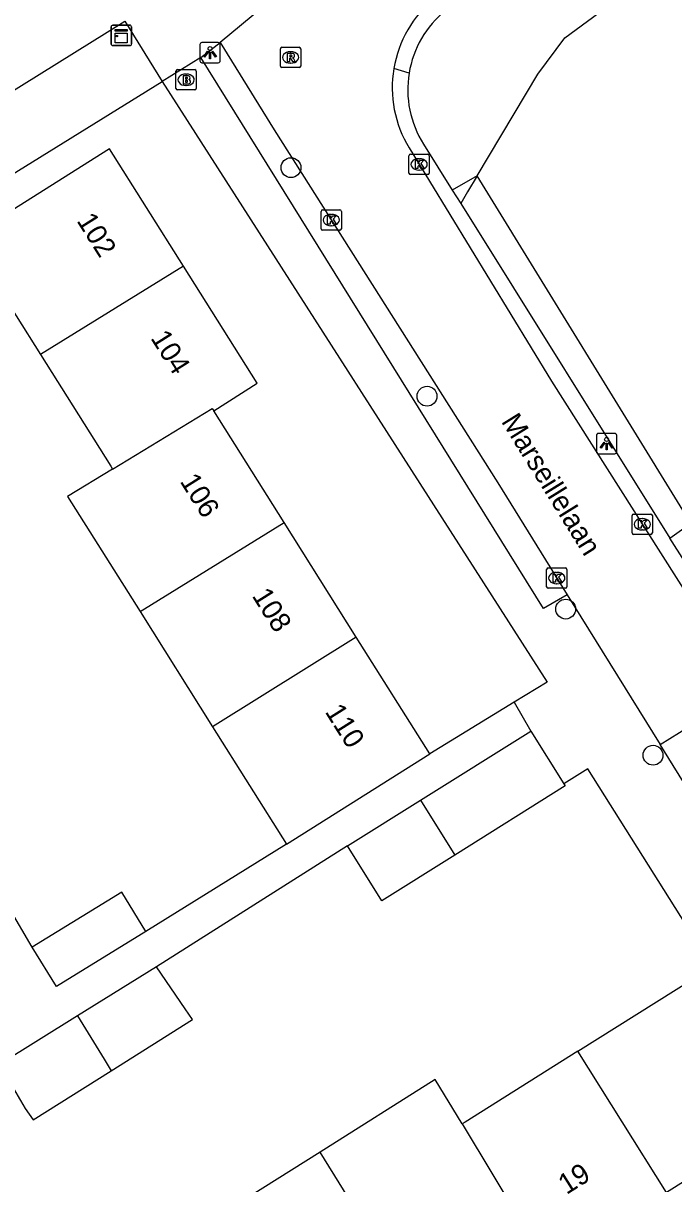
# Model space of a CAD drawing. Extents: x 158461 to 159795, y 387220 to 388672.
# Drawn here: x 158932.6 to 158964.6, y 387931.9 to 387989 of the extents above; entities that cross this region are included whole.
import ezdxf

# ---------------------------------------------------------------- set-up
doc = ezdxf.new("R2010")
doc.units = 0
for name, color, linetype in [('IMGEO_Boom', 7, 'Continuous'), ('IMGEO_Brandkraan', 7, 'Continuous'), ('IMGEO_Groenvoorziening', 7, 'Continuous'), ('IMGEO_Haag', 7, 'Continuous'), ('IMGEO_Kast', 7, 'Continuous'), ('IMGEO_Kolk', 7, 'Continuous'), ('IMGEO_Lichtpunt', 7, 'Continuous'), ('IMGEO_Openbare_ruimte_label', 7, 'Continuous'), ('IMGEO_Pand', 7, 'Continuous'), ('IMGEO_Pand_nummerreeks', 7, 'Continuous'), ('IMGEO_Rijbaan_lokaal_open', 7, 'Continuous'), ('IMGEO_Rioolput', 7, 'Continuous'), ('IMGEO_Voetpad_open', 7, 'Continuous')]:
    doc.layers.add(name, color=color, linetype=linetype)

msp = doc.modelspace()

# ---------------------------------------------------------------- linework, layer by layer
at = {"layer": 'IMGEO_Boom'}
for centre in [(158945.782, 387981.876), (158952.483, 387970.628), (158959.31, 387960.152), (158963.609, 387952.96)]:
    msp.add_circle(centre, 0.489, dxfattribs=at)
at = {"layer": 'IMGEO_Brandkraan'}
for p, q in [((158940.119, 387985.773), (158940.119, 387986.625)), ((158940.194, 387986.699), (158941.046, 387986.699)), ((158941.12, 387986.625), (158941.12, 387985.773)), ((158940.607, 387986.479), (158940.632, 387986.479)), ((158941.046, 387985.699), (158940.194, 387985.699)), ((158940.63, 387985.919), (158940.605, 387985.919))]:
    msp.add_line(p, q, dxfattribs=at)
for points in [[(158940.119, 387985.773), (158940.119, 387986.625)], [(158940.194, 387986.699), (158941.046, 387986.699)], [(158941.12, 387986.625), (158941.12, 387985.773)], [(158940.467, 387986.399), (158940.467, 387985.999), (158940.68, 387985.999)], [(158940.698, 387986.399), (158940.467, 387986.399)], [(158940.646, 387986.318), (158940.592, 387986.318), (158940.592, 387986.242)], [(158940.592, 387986.242), (158940.645, 387986.242)], [(158940.654, 387986.166), (158940.592, 387986.166), (158940.592, 387986.085)], [(158940.592, 387986.085), (158940.654, 387986.085)], [(158941.046, 387985.699), (158940.194, 387985.699)]]:
    msp.add_lwpolyline(points, dxfattribs=at)
for centre, radius, start, end in [((158940.196, 387986.623), 0.0765, 91.552, 178.448), ((158940.196, 387986.623), 0.0765, 91.552, 178.448), ((158941.044, 387986.623), 0.0765, 1.552, 88.448), ((158941.044, 387986.623), 0.0765, 1.552, 88.448), ((158940.647, 387986.28), 0.0379, 267.8285, 90.9355), ((158940.655, 387986.125), 0.0404, 269.8759, 90.5077), ((158940.686, 387986.25), 0.251, 268.6676, 293.5347), ((158940.702, 387986.254), 0.145, 59.4692, 91.5367), ((158940.727, 387986.301), 0.0922, 285.5137, 58.1501), ((158940.732, 387986.109), 0.105, 301.3115, 78.989), ((158940.196, 387985.775), 0.0765, 181.552, 268.448), ((158940.196, 387985.775), 0.0765, 181.552, 268.448), ((158941.044, 387985.775), 0.0765, 271.552, 358.448), ((158941.044, 387985.775), 0.0765, 271.552, 358.448)]:
    msp.add_arc(centre, radius, start, end, dxfattribs=at)
for centre, major_axis, ratio, start_param, end_param in [((158940.606, 387986.199), (-0.387, 0.002), 0.722429, 4.712389, 7.853982), ((158940.631, 387986.199), (-0.39, 0.002), 0.717154, 1.570796, 4.712389)]:
    msp.add_ellipse(centre, major_axis=major_axis, ratio=ratio, start_param=start_param, end_param=end_param, dxfattribs=at)
at = {"layer": 'IMGEO_Groenvoorziening'}
for points in [[(158954.948, 387981.466), (158957.93, 387986.48), (158959.268, 387988.263), (158960.939, 387989.488), (158962.688, 387990.168), (158966.256, 387991.241)], [(158954.948, 387981.466), (158953.724, 387980.764)]]:
    msp.add_lwpolyline(points, dxfattribs=at)
at = {"layer": 'IMGEO_Haag'}
for points in [[(158954.948, 387981.466), (158954.482, 387980.682), (158954.138, 387980.104)], [(158964.442, 387963.648), (158965.465, 387964.378), (158954.948, 387981.466)]]:
    msp.add_lwpolyline(points, dxfattribs=at)
at = {"layer": 'IMGEO_Kast'}
for p, q in [((158936.929, 387987.96), (158936.929, 387988.801)), ((158936.929, 387988.801), (158936.929, 387987.96)), ((158937.004, 387988.885), (158937.845, 387988.885)), ((158937.845, 387988.885), (158937.004, 387988.885)), ((158937.929, 387988.81), (158937.929, 387987.969)), ((158937.929, 387987.969), (158937.929, 387988.81)), ((158937.854, 387987.885), (158937.013, 387987.885)), ((158937.013, 387987.885), (158937.854, 387987.885))]:
    msp.add_line(p, q, dxfattribs=at)
for points in [[(158937.124, 387988.675), (158937.724, 387988.675), (158937.724, 387988.59), (158937.124, 387988.59), (158937.124, 387988.675)], [(158937.124, 387988.5), (158937.724, 387988.5), (158937.724, 387988.011), (158937.124, 387988.011), (158937.124, 387988.5)]]:
    msp.add_lwpolyline(points, dxfattribs=at)
msp.add_circle((158937.208, 387988.349), 0.0377, dxfattribs=at)
for centre, start, end in [((158937.007, 387988.807), 92.4484, 184.2845), ((158937.007, 387988.807), 92.4484, 184.2845), ((158937.851, 387988.807), 2.4484, 94.2845), ((158937.851, 387988.807), 2.4484, 94.2845), ((158937.007, 387987.963), 182.4484, 274.2845), ((158937.007, 387987.963), 182.4484, 274.2845), ((158937.851, 387987.963), 272.4484, 4.2845), ((158937.851, 387987.963), 272.4484, 4.2845)]:
    msp.add_arc(centre, 0.0779, start, end, dxfattribs=at)
at = {"layer": 'IMGEO_Kolk'}
for p, q in [((158951.667, 387982.537), (158952.519, 387982.537)), ((158951.592, 387981.611), (158951.592, 387982.463)), ((158952.08, 387982.317), (158952.105, 387982.317)), ((158952.593, 387982.463), (158952.593, 387981.611)), ((158952.519, 387981.537), (158951.667, 387981.537)), ((158952.103, 387981.757), (158952.078, 387981.757)), ((158947.264, 387978.872), (158947.264, 387979.724)), ((158947.339, 387979.798), (158948.191, 387979.798)), ((158948.265, 387979.724), (158948.265, 387978.872)), ((158947.752, 387979.578), (158947.777, 387979.578)), ((158948.191, 387978.798), (158947.339, 387978.798)), ((158947.775, 387979.018), (158947.75, 387979.018)), ((158962.653, 387964.826), (158963.505, 387964.826)), ((158962.578, 387963.9), (158962.578, 387964.752)), ((158963.066, 387964.606), (158963.091, 387964.606)), ((158963.579, 387964.752), (158963.579, 387963.9)), ((158963.505, 387963.826), (158962.653, 387963.826)), ((158963.089, 387964.046), (158963.064, 387964.046)), ((158958.37, 387961.251), (158958.37, 387962.103)), ((158958.445, 387962.177), (158959.297, 387962.177)), ((158958.858, 387961.957), (158958.883, 387961.957)), ((158959.371, 387962.103), (158959.371, 387961.251)), ((158958.881, 387961.397), (158958.856, 387961.397)), ((158959.297, 387961.177), (158958.445, 387961.177))]:
    msp.add_line(p, q, dxfattribs=at)
for points in [[(158951.667, 387982.537), (158952.519, 387982.537)], [(158951.592, 387981.611), (158951.592, 387982.463)], [(158951.913, 387982.237), (158952.036, 387982.237), (158952.036, 387982.086), (158952.166, 387982.237), (158952.33, 387982.237), (158952.184, 387982.086), (158952.337, 387981.837), (158952.185, 387981.837), (158952.1, 387982.001), (158952.036, 387981.934), (158952.036, 387981.837), (158951.913, 387981.837), (158951.913, 387982.237)], [(158952.593, 387982.463), (158952.593, 387981.611)], [(158952.519, 387981.537), (158951.667, 387981.537)], [(158947.264, 387978.872), (158947.264, 387979.724)], [(158947.339, 387979.798), (158948.191, 387979.798)], [(158948.265, 387979.724), (158948.265, 387978.872)], [(158947.585, 387979.498), (158947.708, 387979.498), (158947.708, 387979.347), (158947.838, 387979.498), (158948.002, 387979.498), (158947.856, 387979.347), (158948.009, 387979.098), (158947.857, 387979.098), (158947.772, 387979.262), (158947.708, 387979.195), (158947.708, 387979.098), (158947.585, 387979.098), (158947.585, 387979.498)], [(158948.191, 387978.798), (158947.339, 387978.798)], [(158962.653, 387964.826), (158963.505, 387964.826)], [(158962.578, 387963.9), (158962.578, 387964.752)], [(158962.899, 387964.526), (158963.022, 387964.526), (158963.022, 387964.375), (158963.152, 387964.526), (158963.316, 387964.526), (158963.17, 387964.375), (158963.323, 387964.126), (158963.171, 387964.126), (158963.086, 387964.29), (158963.022, 387964.223), (158963.022, 387964.126), (158962.899, 387964.126), (158962.899, 387964.526)], [(158963.579, 387964.752), (158963.579, 387963.9)], [(158963.505, 387963.826), (158962.653, 387963.826)], [(158958.37, 387961.251), (158958.37, 387962.103)], [(158958.445, 387962.177), (158959.297, 387962.177)], [(158959.371, 387962.103), (158959.371, 387961.251)], [(158958.691, 387961.877), (158958.814, 387961.877), (158958.814, 387961.726), (158958.944, 387961.877), (158959.108, 387961.877), (158958.962, 387961.726), (158959.115, 387961.477), (158958.963, 387961.477), (158958.878, 387961.641), (158958.814, 387961.574), (158958.814, 387961.477), (158958.691, 387961.477), (158958.691, 387961.877)], [(158959.297, 387961.177), (158958.445, 387961.177)]]:
    msp.add_lwpolyline(points, dxfattribs=at)
for centre, start, end in [((158951.669, 387982.461), 91.552, 178.448), ((158951.669, 387982.461), 91.552, 178.448), ((158952.517, 387982.461), 1.552, 88.448), ((158952.517, 387982.461), 1.552, 88.448), ((158951.669, 387981.613), 181.552, 268.448), ((158951.669, 387981.613), 181.552, 268.448), ((158952.517, 387981.613), 271.552, 358.448), ((158952.517, 387981.613), 271.552, 358.448), ((158947.341, 387979.722), 91.552, 178.448), ((158947.341, 387979.722), 91.552, 178.448), ((158948.189, 387979.722), 1.552, 88.448), ((158948.189, 387979.722), 1.552, 88.448), ((158947.341, 387978.874), 181.552, 268.448), ((158947.341, 387978.874), 181.552, 268.448), ((158948.189, 387978.874), 271.552, 358.448), ((158948.189, 387978.874), 271.552, 358.448), ((158962.655, 387964.75), 91.552, 178.448), ((158962.655, 387964.75), 91.552, 178.448), ((158963.503, 387964.75), 1.552, 88.448), ((158963.503, 387964.75), 1.552, 88.448), ((158962.655, 387963.902), 181.552, 268.448), ((158962.655, 387963.902), 181.552, 268.448), ((158963.503, 387963.902), 271.552, 358.448), ((158963.503, 387963.902), 271.552, 358.448), ((158958.447, 387962.101), 91.552, 178.448), ((158958.447, 387962.101), 91.552, 178.448), ((158959.295, 387962.101), 1.552, 88.448), ((158959.295, 387962.101), 1.552, 88.448), ((158958.447, 387961.253), 181.552, 268.448), ((158958.447, 387961.253), 181.552, 268.448), ((158959.295, 387961.253), 271.552, 358.448), ((158959.295, 387961.253), 271.552, 358.448)]:
    msp.add_arc(centre, 0.0765, start, end, dxfattribs=at)
for centre, major_axis, ratio, start_param, end_param in [((158952.079, 387982.037), (-0.387, 0.002), 0.722429, 4.712389, 7.853982), ((158952.104, 387982.037), (-0.39, 0.002), 0.717154, 1.570796, 4.712389), ((158947.751, 387979.298), (-0.387, 0.002), 0.722429, 4.712389, 7.853982), ((158947.776, 387979.298), (-0.39, 0.002), 0.717154, 1.570796, 4.712389), ((158963.065, 387964.326), (-0.387, 0.002), 0.722429, 4.712389, 7.853982), ((158963.09, 387964.326), (-0.39, 0.002), 0.717154, 1.570796, 4.712389), ((158958.857, 387961.677), (-0.387, 0.002), 0.722429, 4.712389, 7.853982), ((158958.882, 387961.677), (-0.39, 0.002), 0.717154, 1.570796, 4.712389)]:
    msp.add_ellipse(centre, major_axis=major_axis, ratio=ratio, start_param=start_param, end_param=end_param, dxfattribs=at)
at = {"layer": 'IMGEO_Lichtpunt'}
for p, q in [((158941.302, 387987.939), (158941.302, 387987.132)), ((158941.302, 387987.939), (158941.302, 387987.132)), ((158942.204, 387988.034), (158941.396, 387988.034)), ((158942.204, 387988.034), (158941.396, 387988.034)), ((158942.298, 387987.132), (158942.298, 387987.939)), ((158942.298, 387987.132), (158942.298, 387987.939)), ((158941.396, 387987.038), (158942.204, 387987.038)), ((158941.396, 387987.038), (158942.204, 387987.038)), ((158960.825, 387968.701), (158960.825, 387967.894)), ((158960.825, 387968.701), (158960.825, 387967.894)), ((158961.727, 387968.796), (158960.919, 387968.796)), ((158961.727, 387968.796), (158960.919, 387968.796)), ((158961.821, 387967.894), (158961.821, 387968.701)), ((158961.821, 387967.894), (158961.821, 387968.701)), ((158960.919, 387967.8), (158961.727, 387967.8)), ((158960.919, 387967.8), (158961.727, 387967.8))]:
    msp.add_line(p, q, dxfattribs=at)
for points in [[(158941.676, 387987.603), (158941.715, 387987.575), (158941.527, 387987.313), (158941.489, 387987.34), (158941.676, 387987.603)], [(158941.778, 387987.555), (158941.825, 387987.555), (158941.825, 387987.233), (158941.778, 387987.233), (158941.778, 387987.555)], [(158941.888, 387987.575), (158941.926, 387987.602), (158942.113, 387987.34), (158942.074, 387987.312), (158941.888, 387987.575)], [(158961.199, 387968.365), (158961.238, 387968.337), (158961.05, 387968.075), (158961.012, 387968.102), (158961.199, 387968.365)], [(158961.301, 387968.317), (158961.348, 387968.317), (158961.348, 387967.995), (158961.301, 387967.995), (158961.301, 387968.317)], [(158961.411, 387968.337), (158961.449, 387968.364), (158961.636, 387968.102), (158961.597, 387968.074), (158961.411, 387968.337)]]:
    msp.add_lwpolyline(points, dxfattribs=at)
for centre in [(158941.801, 387987.737), (158961.324, 387968.499)]:
    msp.add_circle(centre, 0.0994, dxfattribs=at)
for centre, start, end in [((158941.396, 387987.939), 90, 180), ((158941.396, 387987.939), 90, 180), ((158942.204, 387987.939), 0, 90), ((158942.204, 387987.939), 0, 90), ((158941.396, 387987.132), 180, 270), ((158941.396, 387987.132), 180, 270), ((158942.204, 387987.132), 270, 0), ((158942.204, 387987.132), 270, 360), ((158960.919, 387968.701), 90, 180), ((158960.919, 387968.701), 90, 180), ((158961.727, 387968.701), 0, 90), ((158961.727, 387968.701), 0, 90), ((158960.919, 387967.894), 180, 270), ((158960.919, 387967.894), 180, 270), ((158961.727, 387967.894), 270, 0), ((158961.727, 387967.894), 270, 360)]:
    msp.add_arc(centre, 0.0946, start, end, dxfattribs=at)
at = {"layer": 'IMGEO_Pand'}
for points in [[(158940.491, 387977.032), (158936.851, 387982.809), (158929.847, 387978.396), (158933.445, 387972.685)], [(158940.491, 387977.032), (158933.445, 387972.685)], [(158941.977, 387969.914), (158944.123, 387971.266), (158940.491, 387977.032)], [(158933.445, 387972.685), (158936.91, 387967.184), (158937, 387967.041)], [(158937, 387967.041), (158941.906, 387970.025), (158941.977, 387969.914)], [(158945.446, 387964.407), (158941.977, 387969.914)], [(158937, 387967.041), (158934.787, 387965.694), (158938.353, 387960.033)], [(158938.353, 387960.033), (158945.446, 387964.407)], [(158948.996, 387958.773), (158945.446, 387964.407)], [(158938.353, 387960.033), (158941.925, 387954.365)], [(158948.996, 387958.773), (158941.925, 387954.365)], [(158952.616, 387953.026), (158948.996, 387958.773)], [(158941.925, 387954.365), (158945.566, 387948.585)], [(158952.158, 387950.744), (158957.595, 387954.146)], [(158957.595, 387954.146), (158959.214, 387951.558)], [(158945.566, 387948.585), (158952.616, 387953.026)], [(158959.214, 387951.558), (158959.283, 387951.448), (158953.85, 387948.049)], [(158948.563, 387948.494), (158952.158, 387950.744)], [(158952.158, 387950.744), (158953.85, 387948.049)], [(158953.85, 387948.049), (158950.251, 387945.797), (158948.563, 387948.494)], [(158938.638, 387944.292), (158937.45, 387946.222), (158933.043, 387943.51)], [(158938.638, 387944.292), (158934.231, 387941.58), (158933.043, 387943.51)], [(158939.165, 387942.542), (158935.279, 387940.132)], [(158936.935, 387937.435), (158940.933, 387939.951), (158940.572, 387940.48), (158939.165, 387942.542)], [(158959.91, 387938.396), (158965.71, 387942.04), (158970.081, 387935.082), (158964.279, 387931.437)], [(158935.279, 387940.132), (158931.41, 387937.732)], [(158935.279, 387940.132), (158936.588, 387938), (158936.935, 387937.435)], [(158959.91, 387938.396), (158954.357, 387934.908), (158954.209, 387934.815)], [(158964.279, 387931.437), (158959.91, 387938.396)], [(158931.41, 387937.732), (158932.702, 387935.58), (158933.087, 387935.014), (158936.935, 387937.435)], [(158954.209, 387934.815), (158952.89, 387936.996), (158947.217, 387933.432)], [(158954.209, 387934.815), (158957.19, 387929.884), (158957.081, 387929.814)], [(158947.217, 387933.432), (158941.567, 387929.882)], [(158950.581, 387925.718), (158951.605, 387926.364), (158947.217, 387933.432)]]:
    msp.add_lwpolyline(points, dxfattribs=at)
at = {"layer": 'IMGEO_Rijbaan_lokaal_open'}
for points in [[(158956.235, 387999.581), (158942.293, 387988.038)], [(158942.293, 387988.038), (158944.947, 387983.744), (158955.962, 387966.36), (158959.38, 387960.855)], [(158951.598, 387982.851), (158958.603, 387971.365), (158966.063, 387959.638), (158968.238, 387956.152)], [(158959.38, 387960.855), (158963.953, 387953.49)], [(158963.953, 387953.49), (158968.238, 387956.152)], [(158965.53, 387950.95), (158963.953, 387953.49)]]:
    msp.add_lwpolyline(points, dxfattribs=at)
for centre, radius, start, end in [((158956.446, 387985.81), 5.678, 129.4982, 170.454), ((158956.451, 387985.81), 5.684, 170.4552, 211.3671)]:
    msp.add_arc(centre, radius, start, end, dxfattribs=at)
at = {"layer": 'IMGEO_Rioolput'}
for p, q in [((158945.263, 387986.873), (158945.263, 387987.725)), ((158945.338, 387987.799), (158946.19, 387987.799)), ((158946.264, 387987.725), (158946.264, 387986.873)), ((158945.751, 387987.579), (158945.776, 387987.579)), ((158946.19, 387986.799), (158945.338, 387986.799)), ((158945.774, 387987.019), (158945.749, 387987.019))]:
    msp.add_line(p, q, dxfattribs=at)
for points in [[(158945.263, 387986.873), (158945.263, 387987.725)], [(158945.338, 387987.799), (158946.19, 387987.799)], [(158946.264, 387987.725), (158946.264, 387986.873)], [(158945.852, 387987.497), (158945.6, 387987.499), (158945.6, 387987.099)], [(158945.6, 387987.099), (158945.724, 387987.099), (158945.724, 387987.261), (158945.735, 387987.261)], [(158945.778, 387987.418), (158945.724, 387987.418), (158945.724, 387987.337)], [(158945.724, 387987.337), (158945.776, 387987.337)], [(158945.782, 387987.232), (158945.853, 387987.099), (158945.993, 387987.099), (158945.928, 387987.225)], [(158946.19, 387986.799), (158945.338, 387986.799)]]:
    msp.add_lwpolyline(points, dxfattribs=at)
for centre, radius, start, end in [((158945.34, 387987.723), 0.0765, 91.552, 178.448), ((158945.34, 387987.723), 0.0765, 91.552, 178.448), ((158946.188, 387987.723), 0.0765, 1.552, 88.448), ((158946.188, 387987.723), 0.0765, 1.552, 88.448), ((158945.734, 387987.208), 0.0533, 26.0293, 88.6989), ((158945.76, 387987.526), 0.19, 274.7715, 282.9687), ((158945.784, 387987.322), 0.0964, 77.0061, 93.1865), ((158945.798, 387987.379), 0.0378, 276.6634, 79.6772), ((158945.851, 387987.387), 0.109, 350.3612, 89.416), ((158945.849, 387987.387), 0.112, 277.5842, 350.9817), ((158945.833, 387987.172), 0.108, 29.5134, 73.7905), ((158945.34, 387986.875), 0.0765, 181.552, 268.448), ((158945.34, 387986.875), 0.0765, 181.552, 268.448), ((158946.188, 387986.875), 0.0765, 271.552, 358.448), ((158946.188, 387986.875), 0.0765, 271.552, 358.448)]:
    msp.add_arc(centre, radius, start, end, dxfattribs=at)
for centre, major_axis, ratio, start_param, end_param in [((158945.75, 387987.299), (-0.387, 0.002), 0.722429, 4.712389, 7.853982), ((158945.775, 387987.299), (-0.39, 0.002), 0.717154, 1.570796, 4.712389)]:
    msp.add_ellipse(centre, major_axis=major_axis, ratio=ratio, start_param=start_param, end_param=end_param, dxfattribs=at)
at = {"layer": 'IMGEO_Voetpad_open'}
for points in [[(158874.564, 388036.954), (158897.608, 388000), (158914.5, 387973.053), (158925.327, 387979.79), (158925.797, 387981.749), (158937.598, 387989.083)], [(158937.598, 387989.083), (158939.442, 387986.116)], [(158941.348, 387987.294), (158942.293, 387988.038)], [(158941.348, 387987.294), (158939.442, 387986.116)], [(158959.38, 387960.855), (158958.223, 387960.173), (158941.348, 387987.294)], [(158951.6, 387986.524), (158950.846, 387986.752)], [(158916.379, 387970.112), (158928.454, 387977.65), (158928.985, 387979.648), (158939.442, 387986.116)], [(158939.442, 387986.116), (158958.396, 387956.555), (158956.767, 387955.577)], [(158952.306, 387983.03), (158953.724, 387980.764)], [(158953.724, 387980.764), (158954.138, 387980.104)], [(158954.138, 387980.104), (158964.442, 387963.648)], [(158965.158, 387962.504), (158964.442, 387963.648)], [(158933.043, 387943.51), (158930.753, 387947.382), (158929.607, 387946.657), (158922.547, 387958.037), (158924.062, 387958.977), (158922.44, 387961.103)], [(158956.767, 387955.577), (158952.616, 387953.026)], [(158956.767, 387955.577), (158957.595, 387954.146)], [(158971.987, 387933.904), (158960.403, 387952.298), (158959.214, 387951.558)], [(158945.566, 387948.585), (158938.638, 387944.292)], [(158948.563, 387948.494), (158939.165, 387942.542)]]:
    msp.add_lwpolyline(points, dxfattribs=at)
for centre, radius, start, end in [((158956.564, 387985.708), 5.031, 129.1658, 170.6706), ((158956.561, 387985.708), 5.027, 170.6595, 212.1873)]:
    msp.add_arc(centre, radius, start, end, dxfattribs=at)

# ---------------------------------------------------------------- texts
at = {"layer": 'IMGEO_Openbare_ruimte_label'}
msp.add_text('Marseillelaan', height=1, rotation=301.7989, dxfattribs=at).set_placement((158956.11, 387969.385))
at = {"layer": 'IMGEO_Pand_nummerreeks'}
for s, rotation, p in [('102', 302.2106, (158935.206, 387979.266)), ('104', 302.2115, (158938.843, 387973.493)), ('106', 302.2115, (158940.288, 387966.441)), ('108', 302.2099, (158943.837, 387960.807)), ('110', 302.2099, (158947.431, 387955.102)), ('19', 32.1372, (158959.348, 387931.315))]:
    msp.add_text(s, height=1, rotation=rotation, dxfattribs=at).set_placement(p)

doc.saveas('drawing.dxf')
